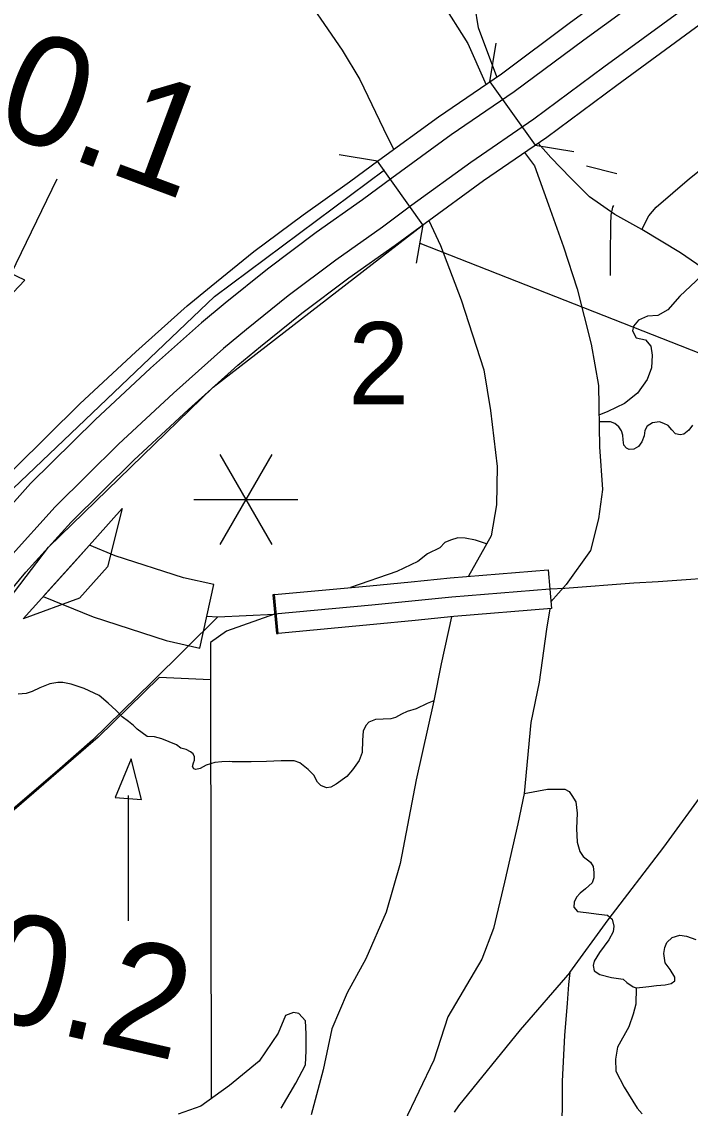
# Model space of a CAD drawing. Extents: x 22866 to 28196, y 1324810 to 1328105.
# Drawn here: x 25584.2 to 25645.9, y 1326340.7 to 1326441 of the extents above; entities that cross this region are included whole.
import ezdxf

# ---------------------------------------------------------------- set-up
doc = ezdxf.new("R2010")
doc.units = 0
for name, color, linetype in [('Default', 7, 'Continuous'), ('Level 10', 7, 'Continuous'), ('Level 19', 7, 'Continuous'), ('Level 31', 7, 'Continuous'), ('Level 33', 7, 'Continuous'), ('Level 34', 7, 'Continuous'), ('Level 35', 7, 'Continuous'), ('Level 39', 7, 'Continuous'), ('Level 42', 7, 'Continuous'), ('Level 48', 7, 'Continuous'), ('Level 5', 7, 'Continuous'), ('Level 6', 7, 'Continuous'), ('Level 9', 7, 'Continuous'), ('Page Text', 7, 'Continuous')]:
    doc.layers.add(name, color=color, linetype=linetype)

msp = doc.modelspace()

# ---------------------------------------------------------------- linework, layer by layer
at = {"layer": 'Default'}
for p, q in [((25601.94, 1326415.6), (25617.63, 1326427.3)), ((25601.83, 1326407.22), (25621.39, 1326422.38)), ((25582.71, 1326397.26), (25601.94, 1326415.6)), ((25586.63, 1326392.46), (25601.83, 1326407.22)), ((25570.78, 1326371.72), (25586.63, 1326392.46))]:
    msp.add_line(p, q, dxfattribs=at)
at = {"layer": 'Level 10'}
for points in [[(25601.9, 1326389.01), (25599.08, 1326389.64), (25592.79, 1326391.66), (25590.4, 1326392.64), (25586.13, 1326387.9)], [(25600.59, 1326383.15), (25601.9, 1326389.01)], [(25586.13, 1326387.9), (25590.74, 1326386.02), (25597.5, 1326383.85), (25600.59, 1326383.15)]]:
    msp.add_lwpolyline(points, dxfattribs=at)
at = {"layer": 'Level 19'}
for points in [[(25579.2, 1326394.98), (25583.51, 1326399.75), (25589.53, 1326405.69), (25594.69, 1326410.5), (25599.42, 1326414.73), (25601.63, 1326416.56), (25605.58, 1326419.75), (25610.13, 1326423.15), (25614.42, 1326426.18), (25617.12, 1326428.18), (25622.63, 1326432.2), (25628.43, 1326436.17), (25634.82, 1326440.92), (25642.11, 1326446.24), (25647.39, 1326450.08), (25654.93, 1326455.6), (25665.83, 1326463.55), (25673.34, 1326469.08), (25682.63, 1326475.94), (25686.06, 1326478.44)], [(25687.3, 1326476.82), (25683.84, 1326474.3), (25674.55, 1326467.44), (25667.03, 1326461.91), (25656.13, 1326453.95), (25648.59, 1326448.43), (25643.32, 1326444.6), (25636.03, 1326439.28), (25629.62, 1326434.51), (25623.81, 1326430.53), (25618.33, 1326426.54), (25615.62, 1326424.53), (25611.33, 1326421.5), (25606.83, 1326418.14), (25602.93, 1326414.98), (25600.75, 1326413.18), (25596.06, 1326409), (25590.94, 1326404.22), (25584.98, 1326398.34), (25580.72, 1326393.61)], [(25689.19, 1326474.34), (25685.69, 1326471.79), (25676.4, 1326464.93), (25668.88, 1326459.39), (25657.97, 1326451.43), (25650.43, 1326445.91), (25645.15, 1326442.07), (25637.88, 1326436.76), (25631.43, 1326431.97), (25625.61, 1326427.98), (25620.18, 1326424.02), (25617.45, 1326422), (25613.16, 1326418.97), (25608.74, 1326415.67), (25604.9, 1326412.57), (25602.79, 1326410.81), (25598.16, 1326406.69), (25593.1, 1326401.97), (25587.24, 1326396.18), (25583.03, 1326391.52)], [(25584.55, 1326390.15), (25588.72, 1326394.77), (25594.51, 1326400.5), (25599.54, 1326405.18), (25604.12, 1326409.27), (25606.2, 1326410.99), (25610, 1326414.06), (25614.36, 1326417.32), (25618.64, 1326420.35), (25621.39, 1326422.38), (25626.79, 1326426.32), (25632.62, 1326430.31), (25639.09, 1326435.12), (25646.36, 1326440.43), (25651.63, 1326444.26), (25659.18, 1326449.78), (25670.08, 1326457.75), (25677.61, 1326463.29), (25686.91, 1326470.14), (25690.39, 1326472.7)], [(25531.33, 1326318.28), (25540.02, 1326330.22), (25545.25, 1326337.39), (25551.91, 1326346.51), (25557.63, 1326354.42), (25560.97, 1326359.12), (25566.44, 1326366.69), (25567.72, 1326368.3), (25570.72, 1326372.52), (25572.24, 1326374.72), (25577.94, 1326382.04), (25581.57, 1326386.61), (25584.55, 1326390.15)]]:
    msp.add_lwpolyline(points, dxfattribs=at)
at = {"layer": 'Level 31'}
for p, q in [((25632.76, 1326390.38), (25633.06, 1326386.79)), ((25607.83, 1326384.5), (25607.5, 1326388.09)), ((25607.83, 1326384.5), (25607.5, 1326388.09)), ((25607.5, 1326388.09), (25607.5, 1326388.09)), ((25607.83, 1326384.5), (25607.83, 1326384.5))]:
    msp.add_line(p, q, dxfattribs=at)
for points in [[(25620.1, 1326389.27), (25623.71, 1326389.64), (25632.76, 1326390.38)], [(25607.5, 1326388.09), (25616.3, 1326388.89), (25620.1, 1326389.27)], [(25607.5, 1326388.09), (25607.33, 1326388.07), (25607.66, 1326384.49)], [(25633.06, 1326386.79), (25624.03, 1326386.05), (25620.46, 1326385.69)], [(25620.46, 1326385.69), (25616.64, 1326385.31), (25607.83, 1326384.5)], [(25607.66, 1326384.49), (25607.83, 1326384.5)]]:
    msp.add_lwpolyline(points, dxfattribs=at)
at = {"layer": 'Level 33'}
for points in [[(25641.41, 1326421.8), (25642.04, 1326423.06), (25642.73, 1326423.86), (25645.8, 1326426.49), (25654.88, 1326433.69), (25658.6, 1326436.77), (25660.24, 1326438.6), (25662.61, 1326441.59), (25664.76, 1326443.97), (25667.46, 1326445.76), (25671.73, 1326448.1), (25674.18, 1326450.96), (25677.17, 1326455.06), (25678.16, 1326456.26), (25678.71, 1326456.63), (25679.18, 1326456.37), (25680.9, 1326453.2)], [(25628, 1326435.87), (25626.33, 1326440.39), (25625.99, 1326442.5), (25625.71, 1326443.98)], [(25628, 1326435.88), (25627.98, 1326435.91)], [(25638.91, 1326423.17), (25636.57, 1326424.79), (25634.85, 1326426.54), (25633, 1326428.43), (25631.82, 1326429.76)], [(25651.09, 1326413.02), (25649.97, 1326415.09), (25648.46, 1326417.05), (25647.43, 1326417.94), (25644.95, 1326419.63), (25641.41, 1326421.8), (25638.91, 1326423.17)], [(25634.75, 1326353.2), (25638.29, 1326358.05), (25643.42, 1326364.76), (25647.46, 1326370.32), (25650.16, 1326373.79), (25651.25, 1326375.94), (25651.7, 1326377.73), (25651.84, 1326379.52), (25651.99, 1326383.28), (25651.86, 1326389.75)], [(25651.86, 1326389.75), (25647.61, 1326389.61), (25645.06, 1326389.43), (25642.91, 1326389.25), (25640.67, 1326389.15)], [(25632.91, 1326388.59), (25623.87, 1326387.84), (25616.47, 1326387.1), (25607.49, 1326386.28)], [(25640.67, 1326389.15), (25634.28, 1326388.66), (25632.91, 1326388.59)], [(25596.21, 1326380.02), (25602.26, 1326386.04)], [(25601.24, 1326386.08), (25602.26, 1326386.04), (25607.49, 1326386.28)], [(25596.21, 1326380.02), (25590.69, 1326374.65), (25587.44, 1326371.8), (25582.93, 1326367.94)], [(25634.75, 1326353.2), (25630.16, 1326347.9), (25624.47, 1326340.88), (25624.08, 1326340.31)], [(25634.75, 1326353.2), (25634.63, 1326352.08), (25634.49, 1326350.38), (25634.27, 1326347.37), (25634.05, 1326343.16), (25634.03, 1326340.74), (25633.98, 1326338.8), (25633.94, 1326336.01)]]:
    msp.add_lwpolyline(points, dxfattribs=at)
at = {"layer": 'Level 34'}
for points in [[(25639.1, 1326426.93), (25636.29, 1326427.62)], [(25638.51, 1326417.55), (25638.49, 1326419.4), (25638.53, 1326422.27), (25638.57, 1326423.11), (25638.72, 1326423.84), (25638.82, 1326424.01)]]:
    msp.add_lwpolyline(points, dxfattribs=at)
at = {"layer": 'Level 35'}
for points in [[(25659.54, 1326429.7), (25657.45, 1326427.45), (25655.1, 1326424.99), (25651.39, 1326421.27), (25647.94, 1326418.5), (25646.37, 1326417.03), (25644.91, 1326415.62), (25643.81, 1326414.37), (25642.87, 1326413.84), (25641.93, 1326413.79), (25641.09, 1326413.42), (25640.62, 1326412.85), (25640.52, 1326412.43), (25640.88, 1326411.8), (25641.72, 1326411.59), (25642.24, 1326411.02), (25642.35, 1326410.18), (25642.29, 1326409.03), (25641.88, 1326407.93), (25640.99, 1326406.67), (25639.79, 1326405.73), (25638.27, 1326405), (25637.44, 1326404.66)], [(25646.06, 1326403.72), (25645.74, 1326403.27), (25645.27, 1326402.88), (25644.93, 1326402.83), (25644.51, 1326402.93), (25644.15, 1326403.3), (25643.83, 1326403.69), (25643.44, 1326403.87), (25643.02, 1326404.03), (25642.37, 1326403.93), (25641.9, 1326403.64), (25641.66, 1326403.22), (25641.61, 1326402.75), (25641.38, 1326402.2), (25641.09, 1326401.75), (25640.67, 1326401.52), (25640.23, 1326401.49), (25639.99, 1326401.6), (25639.73, 1326401.88), (25639.68, 1326402.38), (25639.65, 1326402.8), (25639.52, 1326403.19), (25639.26, 1326403.56), (25638.89, 1326403.87), (25638.5, 1326404.03), (25637.45, 1326404.03)], [(25605.33, 1326372.64), (25603.59, 1326372.64), (25603.33, 1326372.67), (25602.62, 1326372.64), (25601.97, 1326372.59), (25601.18, 1326372.33), (25600.64, 1326372.04), (25600.24, 1326371.93), (25600.03, 1326371.99), (25599.93, 1326372.22), (25600.01, 1326372.54), (25600.11, 1326372.8), (25600.11, 1326373.11), (25599.98, 1326373.4), (25599.75, 1326373.56), (25599.35, 1326373.79), (25598.86, 1326373.92), (25598.44, 1326374.21), (25597.08, 1326374.76), (25596.4, 1326374.94), (25595.75, 1326374.99), (25595.28, 1326375.31), (25594.83, 1326375.65), (25594.47, 1326375.99), (25594, 1326376.38), (25593.42, 1326376.8), (25592.87, 1326377.38), (25592.14, 1326378.06), (25591.3, 1326378.76), (25589.92, 1326379.42), (25588.72, 1326379.81), (25587.96, 1326379.97), (25587.49, 1326379.97), (25586.76, 1326379.86), (25585.84, 1326379.49), (25585.11, 1326379.15), (25584.56, 1326378.97), (25583.83, 1326378.89)], [(25622.19, 1326378.27), (25621.59, 1326378.03), (25620.57, 1326377.53), (25619.73, 1326377.3), (25619.21, 1326377.06), (25618.66, 1326376.75), (25618.22, 1326376.62), (25617.51, 1326376.59), (25616.81, 1326376.56), (25616.21, 1326376.3), (25615.92, 1326375.99), (25615.66, 1326375.47), (25615.6, 1326374.65), (25615.58, 1326373.5), (25615.32, 1326372.77), (25614.69, 1326371.91), (25614.17, 1326371.28), (25613.17, 1326370.6), (25612.68, 1326370.31), (25612.28, 1326370.26), (25611.76, 1326370.47), (25611.45, 1326370.78), (25611.11, 1326371.41), (25610.61, 1326371.93), (25609.83, 1326372.56), (25609.31, 1326372.74), (25608.1, 1326372.74), (25606.74, 1326372.67), (25605.33, 1326372.64)], [(25630.53, 1326369.71), (25632.7, 1326370.13), (25633.83, 1326370.11), (25634.3, 1326370.11), (25634.69, 1326369.9), (25634.92, 1326369.53), (25635.29, 1326368.95), (25635.42, 1326367.91), (25635.37, 1326366.5), (25635.42, 1326365.24), (25635.68, 1326364.36), (25635.97, 1326363.92), (25636.65, 1326363.39), (25636.91, 1326363), (25636.96, 1326362.42), (25636.96, 1326361.93), (25636.81, 1326361.48), (25636.2, 1326360.93), (25635.71, 1326360.51), (25635.37, 1326360.15), (25635.16, 1326359.68), (25635.11, 1326359.23), (25635.47, 1326358.84), (25636.26, 1326358.74), (25637.43, 1326358.6), (25638.22, 1326358.5), (25638.66, 1326358.11), (25638.82, 1326357.48), (25638.74, 1326356.96), (25638.35, 1326356.22), (25637.48, 1326355.05), (25636.99, 1326354.24), (25636.91, 1326353.84), (25636.99, 1326353.35), (25637.51, 1326353.01), (25638.61, 1326352.74)], [(25638.61, 1326352.74), (25639.68, 1326352.57), (25640.02, 1326352.28), (25640.59, 1326351.89), (25640.88, 1326351.78), (25641.5, 1326351.86), (25642.05, 1326351.91), (25642.76, 1326351.99), (25643.54, 1326352.07), (25644.09, 1326352.18), (25644.43, 1326352.44), (25644.43, 1326352.78), (25644.01, 1326353.48), (25643.54, 1326354.09), (25643.44, 1326354.95), (25643.52, 1326355.5), (25643.7, 1326355.97), (25644.2, 1326356.44), (25644.9, 1326356.65), (25645.53, 1326356.55), (25646.37, 1326356.26)], [(25640.88, 1326351.78), (25640.84, 1326350.28), (25640.58, 1326349.36), (25640.19, 1326348.18), (25639.14, 1326346.3), (25638.96, 1326345.2), (25639.01, 1326344.1), (25639.75, 1326342.61), (25640.95, 1326340.67), (25641.42, 1326340.14)]]:
    msp.add_lwpolyline(points, dxfattribs=at)
at = {"layer": 'Level 39'}
for p, q in [((25627.37, 1326435.43), (25627.95, 1326438.98)), ((25627.37, 1326435.43), (25631.56, 1326429.57)), ((25631.56, 1326429.57), (25635.12, 1326428.99)), ((25617, 1326428.09), (25613.45, 1326428.69)), ((25621.18, 1326422.23), (25617, 1326428.09)), ((25621.18, 1326422.23), (25620.58, 1326418.68))]:
    msp.add_line(p, q, dxfattribs=at)
at = {"layer": 'Level 42'}
for p, q in [((25588.87, 1326390.94), (25593.44, 1326396.02)), ((25593.44, 1326396.02), (25592.09, 1326390.65)), ((25584.29, 1326385.85), (25588.87, 1326390.94)), ((25592.09, 1326390.65), (25589.49, 1326387.76)), ((25589.49, 1326387.76), (25584.29, 1326385.85))]:
    msp.add_line(p, q, dxfattribs=at)
at = {"layer": 'Level 48'}
for p, q in [((25607.25, 1326401.03), (25602.45, 1326392.72)), ((25602.45, 1326401.03), (25607.25, 1326392.72)), ((25600.05, 1326396.87), (25609.65, 1326396.87))]:
    msp.add_line(p, q, dxfattribs=at)
for points in [[(25583.19, 1326417.71), (25587.43, 1326426.46)], [(25593.99, 1326369.54), (25593.99, 1326357.96)]]:
    msp.add_lwpolyline(points, dxfattribs=at)
for points in [[(25584.46, 1326417.11), (25582.25, 1326418.16), (25581.78, 1326414.32)], [(25592.77, 1326369.36), (25595.21, 1326369.17), (25594.27, 1326372.93)]]:
    msp.add_lwpolyline(points, close=True, dxfattribs=at)
at = {"layer": 'Level 5'}
msp.add_lwpolyline([(25601.58, 1326380.21), (25601.64, 1326341.54)], dxfattribs=at)
at = {"layer": 'Level 6'}
for points in [[(25627.07, 1326392.76), (25626.04, 1326393.11), (25625.08, 1326393.28), (25624.41, 1326393.31), (25623.74, 1326393.1), (25623.22, 1326392.89), (25622.75, 1326392.4)], [(25622.75, 1326392.4), (25621.61, 1326391.84), (25620.72, 1326391.14), (25618.78, 1326390.23), (25614.49, 1326388.73)], [(25607.49, 1326386.28), (25603.05, 1326384.72), (25601.58, 1326383.65), (25601.58, 1326380.21), (25596.83, 1326380.42), (25591.22, 1326374.93), (25583.01, 1326367.83)]]:
    msp.add_lwpolyline(points, dxfattribs=at)
at = {"layer": 'Level 9'}
for points in [[(25603.5, 1326470.07), (25607.69, 1326464.5), (25612.17, 1326457.91), (25614.75, 1326454.44), (25617.87, 1326450.98), (25620.32, 1326446.97), (25622.83, 1326442.89), (25625.34, 1326438.95), (25626.9, 1326435.42)], [(25595.76, 1326461.07), (25601.58, 1326454.85), (25606.47, 1326449.41), (25609.46, 1326444.59), (25613.73, 1326438.34), (25615.36, 1326435.62)], [(25615.36, 1326435.62), (25617.93, 1326430.3), (25618.49, 1326429.18)], [(25626.9, 1326435.42), (25627.01, 1326435.2)], [(25630.58, 1326428.91), (25631.5, 1326427.65), (25632.79, 1326424.05), (25634.15, 1326420.18), (25635.44, 1326416.3), (25636.73, 1326411.21)], [(25621.72, 1326422.62), (25622.82, 1326420.31), (25624.72, 1326415.29), (25626.82, 1326408.83), (25627.43, 1326405.09)], [(25636.73, 1326411.21), (25637.41, 1326407.38), (25637.48, 1326401.74), (25637.75, 1326397.8), (25637.41, 1326395.08), (25636.66, 1326392.16), (25634.42, 1326389.03), (25633.01, 1326387.41)], [(25627.43, 1326405.09), (25628.04, 1326399.9), (25627.97, 1326396.37), (25627.5, 1326393.52), (25625.41, 1326389.78)], [(25632.9, 1326386.78), (25632.59, 1326384.89), (25631.91, 1326380)], [(25623.83, 1326386.03), (25622.88, 1326381.7), (25622.19, 1326378.27)], [(25631.91, 1326380), (25631.16, 1326376.29), (25630.53, 1326369.71), (25629.94, 1326366.92), (25628.72, 1326361.55), (25627.7, 1326357.27), (25626.62, 1326354.42), (25623.49, 1326349.12), (25622.2, 1326345.11)], [(25622.19, 1326378.27), (25620.58, 1326370.99), (25619.08, 1326363.25), (25617.79, 1326358.77), (25615.91, 1326354.46), (25614.21, 1326351.33)], [(25614.21, 1326351.33), (25612.78, 1326348), (25611.97, 1326344.2), (25610.88, 1326340.05)], [(25608.1, 1326340.67), (25609.46, 1326342.98), (25610.34, 1326344.67), (25610.41, 1326345.97), (25610.41, 1326347.53), (25610.34, 1326348.75), (25609.73, 1326349.43), (25609.25, 1326349.5), (25608.51, 1326349.23), (25607.83, 1326347.6), (25606.06, 1326345.01), (25603.35, 1326342.77), (25600.7, 1326340.87), (25598.6, 1326340.12)], [(25622.2, 1326345.11), (25619.44, 1326339.31), (25616.86, 1326335.09), (25614.89, 1326332.51), (25611.76, 1326329.52), (25608.98, 1326326.6), (25604.71, 1326322.53), (25602.4, 1326319.6), (25599.95, 1326316.89), (25598.94, 1326314.47)]]:
    msp.add_lwpolyline(points, dxfattribs=at)
at = {"layer": 'Page Text'}
msp.add_lwpolyline([(25620.91, 1326420.53), (26211.65, 1326188.26)], dxfattribs=at)

# ---------------------------------------------------------------- texts
at = {"layer": 'Level 39'}
msp.add_text('2', height=7.6, dxfattribs=at).set_placement((25614.28, 1326405.64))
at = {"layer": 'Level 48'}
for s, rotation, p in [('0.1', 339.5462, (25581.32, 1326431.09)), ('0.2', 346.9913, (25579.96, 1326349.28))]:
    msp.add_text(s, height=10.139, rotation=rotation, dxfattribs=at).set_placement(p)

doc.saveas('drawing.dxf')
